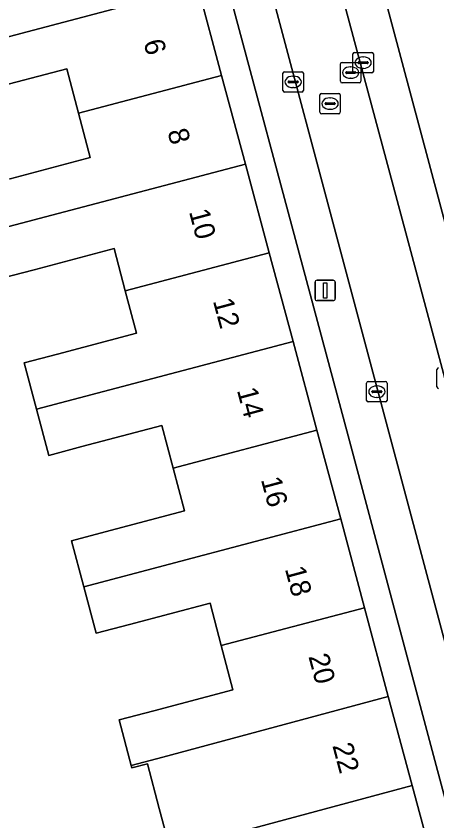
# Model space of a CAD drawing. Extents: x 162542 to 163147, y 380779 to 381521.
# Drawn here: x 162964.52 to 162985.15, y 381034.74 to 381074.17 of the extents above; entities that cross this region are included whole.
import ezdxf

# ---------------------------------------------------------------- set-up
doc = ezdxf.new("R2010")
doc.units = 0
for name, color, linetype in [('IMGEO_Erf', 7, 'Continuous'), ('IMGEO_Kolk', 7, 'Continuous'), ('IMGEO_Lichtmast', 7, 'Continuous'), ('IMGEO_Pand', 7, 'Continuous'), ('IMGEO_Pand_nummerreeks', 7, 'Continuous'), ('IMGEO_Parkeervlak_open', 7, 'Continuous'), ('IMGEO_Rijbaan_lokaal_open', 7, 'Continuous'), ('IMGEO_Rioolput', 7, 'Continuous'), ('IMGEO_Voetpad_open', 7, 'Continuous')]:
    doc.layers.add(name, color=color, linetype=linetype)

msp = doc.modelspace()

# ---------------------------------------------------------------- linework, layer by layer
at = {"layer": 'IMGEO_Erf'}
for points in [[(162964.222, 381066.2), (162968.157, 381067.24), (162967.581, 381069.421), (162967.006, 381071.597), (162963.116, 381070.57)], [(162972.081, 381033.283), (162971.536, 381035.346), (162970.957, 381037.537), (162970.188, 381037.334), (162970.158, 381037.445), (162969.564, 381039.684), (162971.278, 381040.137), (162975.149, 381041.159), (162974.575, 381043.33), (162974.026, 381045.408), (162970.08, 381044.365), (162968.436, 381043.93), (162967.832, 381046.206), (162967.233, 381048.463), (162968.882, 381048.899), (162972.768, 381049.926), (162972.215, 381052.019), (162971.662, 381054.113), (162967.746, 381053.079), (162966.121, 381052.65), (162965.521, 381054.909), (162964.918, 381057.179), (162966.549, 381057.61), (162970.422, 381058.633), (162969.872, 381060.714), (162969.326, 381062.781), (162965.399, 381061.744), (162963.817, 381061.326)]]:
    msp.add_lwpolyline(points, dxfattribs=at)
at = {"layer": 'IMGEO_Kolk'}
for p, q in [((162981.032, 381071.466), (162981.032, 381072.318)), ((162981.107, 381072.392), (162981.959, 381072.392)), ((162981.52, 381072.172), (162981.545, 381072.172)), ((162982.033, 381072.318), (162982.033, 381071.466)), ((162981.291, 381071.886), (162981.291, 381071.898)), ((162981.729, 381071.849), (162981.331, 381071.849)), ((162981.334, 381071.935), (162981.732, 381071.935)), ((162981.775, 381071.898), (162981.775, 381071.886)), ((162977.601, 381070.524), (162977.601, 381071.376)), ((162977.676, 381071.45), (162978.528, 381071.45)), ((162978.602, 381071.376), (162978.602, 381070.524)), ((162981.959, 381071.392), (162981.107, 381071.392)), ((162981.543, 381071.612), (162981.518, 381071.612)), ((162977.86, 381070.944), (162977.86, 381070.956)), ((162978.298, 381070.907), (162977.9, 381070.907)), ((162977.903, 381070.993), (162978.301, 381070.993)), ((162978.089, 381071.23), (162978.114, 381071.23)), ((162978.344, 381070.956), (162978.344, 381070.944)), ((162978.112, 381070.67), (162978.087, 381070.67)), ((162978.528, 381070.45), (162977.676, 381070.45)), ((162985.149, 381056.006), (162985.149, 381056.858)), ((162981.78, 381056.268), (162982.632, 381056.268)), ((162981.705, 381055.342), (162981.705, 381056.194)), ((162982.193, 381056.048), (162982.218, 381056.048)), ((162982.706, 381056.194), (162982.706, 381055.342)), ((162981.964, 381055.762), (162981.964, 381055.774)), ((162982.402, 381055.725), (162982.004, 381055.725)), ((162982.007, 381055.811), (162982.405, 381055.811)), ((162982.216, 381055.488), (162982.191, 381055.488)), ((162982.448, 381055.774), (162982.448, 381055.762)), ((162982.632, 381055.268), (162981.78, 381055.268))]:
    msp.add_line(p, q, dxfattribs=at)
for points in [[(162981.032, 381071.466), (162981.032, 381072.318)], [(162981.107, 381072.392), (162981.959, 381072.392)], [(162982.033, 381072.318), (162982.033, 381071.466)], [(162977.601, 381070.524), (162977.601, 381071.376)], [(162977.676, 381071.45), (162978.528, 381071.45)], [(162978.602, 381071.376), (162978.602, 381070.524)], [(162981.959, 381071.392), (162981.107, 381071.392)], [(162978.528, 381070.45), (162977.676, 381070.45)], [(162985.149, 381056.006), (162985.149, 381056.858)], [(162981.78, 381056.268), (162982.632, 381056.268)], [(162981.705, 381055.342), (162981.705, 381056.194)], [(162982.706, 381056.194), (162982.706, 381055.342)], [(162982.632, 381055.268), (162981.78, 381055.268)]]:
    msp.add_lwpolyline(points, dxfattribs=at)
for centre, radius, start, end in [((162981.109, 381072.316), 0.0765, 91.552, 178.448), ((162981.109, 381072.316), 0.0765, 91.552, 178.448), ((162981.957, 381072.316), 0.0765, 1.552, 88.448), ((162981.957, 381072.316), 0.0765, 1.552, 88.448), ((162981.331, 381071.895), 0.0403, 85.8775, 175.7526), ((162981.328, 381071.885), 0.0366, 178.938, 274.7102), ((162981.732, 381071.892), 0.043, 264.8664, 352.4533), ((162981.736, 381071.897), 0.0386, 1.7309, 96.639), ((162977.678, 381071.374), 0.0765, 91.552, 178.448), ((162977.678, 381071.374), 0.0765, 91.552, 178.448), ((162978.526, 381071.374), 0.0765, 1.552, 88.448), ((162978.526, 381071.374), 0.0765, 1.552, 88.448), ((162981.109, 381071.468), 0.0765, 181.552, 268.448), ((162981.109, 381071.468), 0.0765, 181.552, 268.448), ((162981.957, 381071.468), 0.0765, 271.552, 358.448), ((162981.957, 381071.468), 0.0765, 271.552, 358.448), ((162977.9, 381070.953), 0.0403, 85.8775, 175.7526), ((162977.897, 381070.943), 0.0366, 178.938, 274.7102), ((162978.301, 381070.95), 0.043, 264.8664, 352.4533), ((162978.305, 381070.955), 0.0386, 1.7309, 96.639), ((162977.678, 381070.526), 0.0765, 181.552, 268.448), ((162977.678, 381070.526), 0.0765, 181.552, 268.448), ((162978.526, 381070.526), 0.0765, 271.552, 358.448), ((162978.526, 381070.526), 0.0765, 271.552, 358.448), ((162985.226, 381056.856), 0.0765, 91.552, 178.448), ((162985.226, 381056.856), 0.0765, 91.552, 178.448), ((162981.782, 381056.192), 0.0765, 91.552, 178.448), ((162981.782, 381056.192), 0.0765, 91.552, 178.448), ((162982.63, 381056.192), 0.0765, 1.552, 88.448), ((162982.63, 381056.192), 0.0765, 1.552, 88.448), ((162985.226, 381056.008), 0.0765, 181.552, 268.448), ((162985.226, 381056.008), 0.0765, 181.552, 268.448), ((162982.004, 381055.771), 0.0403, 85.8775, 175.7526), ((162982.001, 381055.761), 0.0366, 178.938, 274.7102), ((162982.405, 381055.768), 0.043, 264.8664, 352.4533), ((162982.409, 381055.773), 0.0386, 1.7309, 96.639), ((162981.782, 381055.344), 0.0765, 181.552, 268.448), ((162981.782, 381055.344), 0.0765, 181.552, 268.448), ((162982.63, 381055.344), 0.0765, 271.552, 358.448), ((162982.63, 381055.344), 0.0765, 271.552, 358.448)]:
    msp.add_arc(centre, radius, start, end, dxfattribs=at)
for centre, major_axis, ratio, start_param, end_param in [((162981.519, 381071.892), (-0.387, 0.002), 0.722429, 4.712389, 7.853982), ((162981.544, 381071.892), (-0.39, 0.002), 0.717154, 1.570796, 4.712389), ((162978.088, 381070.95), (-0.387, 0.002), 0.722429, 4.712389, 7.853982), ((162978.113, 381070.95), (-0.39, 0.002), 0.717154, 1.570796, 4.712389), ((162982.192, 381055.768), (-0.387, 0.002), 0.722429, 4.712389, 7.853982), ((162982.217, 381055.768), (-0.39, 0.002), 0.717154, 1.570796, 4.712389)]:
    msp.add_ellipse(centre, major_axis=major_axis, ratio=ratio, start_param=start_param, end_param=end_param, dxfattribs=at)
at = {"layer": 'IMGEO_Lichtmast'}
for p, q in [((162979.175, 381060.33), (162979.175, 381061.13)), ((162979.175, 381061.13), (162979.175, 381060.33)), ((162979.275, 381061.23), (162980.065, 381061.23)), ((162980.065, 381061.23), (162979.275, 381061.23)), ((162980.165, 381061.13), (162980.165, 381060.33)), ((162980.165, 381060.33), (162980.165, 381061.13)), ((162980.065, 381060.23), (162979.275, 381060.23)), ((162979.275, 381060.23), (162980.065, 381060.23))]:
    msp.add_line(p, q, dxfattribs=at)
msp.add_lwpolyline([(162979.595, 381061.105), (162979.745, 381061.105), (162979.745, 381060.355), (162979.595, 381060.355), (162979.595, 381061.105)], dxfattribs=at)
for centre, start, end in [((162979.275, 381061.13), 90, 180), ((162979.275, 381061.13), 90, 180), ((162980.065, 381061.13), 0, 90), ((162980.065, 381061.13), 360, 90), ((162979.275, 381060.33), 180, 270), ((162979.275, 381060.33), 180, 270), ((162980.065, 381060.33), 270, 0), ((162980.065, 381060.33), 270, 0)]:
    msp.add_arc(centre, 0.1, start, end, dxfattribs=at)
at = {"layer": 'IMGEO_Pand'}
for points in [[(162965.332, 381078.14), (162965.892, 381076.017), (162961.952, 381074.976), (162960.308, 381074.542), (162960.899, 381072.316), (162973.42, 381075.619), (162972.251, 381079.967)], [(162960.899, 381072.316), (162961.477, 381070.137), (162963.116, 381070.57), (162967.006, 381071.597), (162967.581, 381069.421), (162974.588, 381071.271), (162973.42, 381075.619)], [(162963.21, 381063.612), (162975.757, 381066.923), (162974.588, 381071.271), (162967.581, 381069.421), (162968.157, 381067.24), (162964.222, 381066.2), (162962.634, 381065.78)], [(162963.21, 381063.612), (162963.817, 381061.326), (162965.399, 381061.744), (162969.326, 381062.781), (162969.872, 381060.714), (162976.925, 381062.575), (162975.757, 381066.923)], [(162978.094, 381058.227), (162976.925, 381062.575), (162969.872, 381060.714), (162970.422, 381058.633), (162966.549, 381057.61), (162964.918, 381057.179), (162965.521, 381054.909)], [(162978.094, 381058.227), (162965.521, 381054.909), (162966.121, 381052.65), (162967.746, 381053.079), (162971.662, 381054.113), (162972.215, 381052.019), (162979.262, 381053.879)], [(162979.262, 381053.879), (162972.215, 381052.019), (162972.768, 381049.926), (162968.882, 381048.899), (162967.233, 381048.463), (162967.832, 381046.206), (162980.431, 381049.531)], [(162981.599, 381045.184), (162980.431, 381049.531), (162967.832, 381046.206), (162968.436, 381043.93), (162970.08, 381044.365), (162974.026, 381045.408), (162974.575, 381043.33)], [(162981.599, 381045.184), (162974.575, 381043.33), (162975.149, 381041.159), (162971.278, 381040.137), (162969.564, 381039.684), (162970.158, 381037.445), (162971.718, 381037.866), (162982.767, 381040.836)], [(162972.081, 381033.283), (162983.941, 381036.471), (162982.767, 381040.836), (162971.718, 381037.866), (162970.158, 381037.445), (162970.188, 381037.334), (162970.957, 381037.537), (162971.536, 381035.346)], [(162972.081, 381033.283), (162972.724, 381030.851), (162973.783, 381031.13), (162974.299, 381029.21), (162976.779, 381029.876), (162985.111, 381032.114), (162983.941, 381036.471)]]:
    msp.add_lwpolyline(points, close=True, dxfattribs=at)
at = {"layer": 'IMGEO_Parkeervlak_open'}
for points in [[(162977.093, 381087.926), (162983.381, 381064.467), (162989.209, 381042.691), (162990.072, 381039.464), (162991.279, 381034.955), (162999.787, 381003.044), (163003.342, 380989.772), (163004.203, 380986.558), (163006.3, 380978.73), (163010.339, 380963.624)], [(163012.239, 380964.181), (163008.155, 380979.475), (163001.717, 381003.588), (162993.168, 381035.439), (162985.284, 381065.06), (162979.22, 381087.75)], [(163007.316, 380962.07), (163006.499, 380965.138), (163001.013, 380985.655), (163000.14, 380988.922), (162999.993, 380989.471), (162993.511, 381013.755), (162989.412, 381029.037), (162986.861, 381038.573), (162986, 381041.79), (162982.725, 381054.03), (162974.643, 381084.361)], [(162972.874, 381083.15), (162980.797, 381053.613), (162991.609, 381013.169), (162998.083, 380989.169), (163004.521, 380964.81), (163005.41, 380961.654)]]:
    msp.add_lwpolyline(points, dxfattribs=at)
at = {"layer": 'IMGEO_Rijbaan_lokaal_open'}
msp.add_lwpolyline([(162977.093, 381087.926), (162975.844, 381092.616), (162973.9, 381099.707), (162973.325, 381099.549), (162970.797, 381098.897), (162970.824, 381098.725), (162973.826, 381087.305), (162974.643, 381084.361), (162982.725, 381054.03), (162986, 381041.79), (162989.209, 381042.691), (162983.381, 381064.467)], close=True, dxfattribs=at)
at = {"layer": 'IMGEO_Rioolput'}
for p, q in [((162980.423, 381070.979), (162980.423, 381071.831)), ((162980.498, 381071.905), (162981.35, 381071.905)), ((162980.911, 381071.685), (162980.936, 381071.685)), ((162981.424, 381071.831), (162981.424, 381070.979)), ((162980.682, 381071.399), (162980.682, 381071.411)), ((162981.12, 381071.362), (162980.722, 381071.362)), ((162980.725, 381071.448), (162981.123, 381071.448)), ((162981.166, 381071.411), (162981.166, 381071.399)), ((162981.35, 381070.905), (162980.498, 381070.905)), ((162980.934, 381071.125), (162980.909, 381071.125)), ((162979.413, 381069.46), (162979.413, 381070.312)), ((162979.488, 381070.386), (162980.34, 381070.386)), ((162979.901, 381070.166), (162979.926, 381070.166)), ((162980.414, 381070.312), (162980.414, 381069.46)), ((162979.672, 381069.88), (162979.672, 381069.892)), ((162980.11, 381069.843), (162979.712, 381069.843)), ((162979.715, 381069.929), (162980.113, 381069.929)), ((162980.156, 381069.892), (162980.156, 381069.88)), ((162980.34, 381069.386), (162979.488, 381069.386)), ((162979.924, 381069.606), (162979.899, 381069.606))]:
    msp.add_line(p, q, dxfattribs=at)
for points in [[(162980.423, 381070.979), (162980.423, 381071.831)], [(162980.498, 381071.905), (162981.35, 381071.905)], [(162981.424, 381071.831), (162981.424, 381070.979)], [(162981.35, 381070.905), (162980.498, 381070.905)], [(162979.413, 381069.46), (162979.413, 381070.312)], [(162979.488, 381070.386), (162980.34, 381070.386)], [(162980.414, 381070.312), (162980.414, 381069.46)], [(162980.34, 381069.386), (162979.488, 381069.386)]]:
    msp.add_lwpolyline(points, dxfattribs=at)
for centre, radius, start, end in [((162980.5, 381071.829), 0.0765, 91.552, 178.448), ((162980.5, 381071.829), 0.0765, 91.552, 178.448), ((162981.348, 381071.829), 0.0765, 1.552, 88.448), ((162981.348, 381071.829), 0.0765, 1.552, 88.448), ((162980.722, 381071.408), 0.0403, 85.8775, 175.7526), ((162980.719, 381071.398), 0.0366, 178.938, 274.7102), ((162981.123, 381071.405), 0.043, 264.8664, 352.4533), ((162981.127, 381071.41), 0.0386, 1.7309, 96.639), ((162980.5, 381070.981), 0.0765, 181.552, 268.448), ((162980.5, 381070.981), 0.0765, 181.552, 268.448), ((162981.348, 381070.981), 0.0765, 271.552, 358.448), ((162981.348, 381070.981), 0.0765, 271.552, 358.448), ((162979.49, 381070.31), 0.0765, 91.552, 178.448), ((162979.49, 381070.31), 0.0765, 91.552, 178.448), ((162980.338, 381070.31), 0.0765, 1.552, 88.448), ((162980.338, 381070.31), 0.0765, 1.552, 88.448), ((162979.712, 381069.889), 0.0403, 85.8775, 175.7526), ((162979.709, 381069.879), 0.0366, 178.938, 274.7102), ((162980.113, 381069.886), 0.043, 264.8664, 352.4533), ((162980.117, 381069.891), 0.0386, 1.7309, 96.639), ((162979.49, 381069.462), 0.0765, 181.552, 268.448), ((162979.49, 381069.462), 0.0765, 181.552, 268.448), ((162980.338, 381069.462), 0.0765, 271.552, 358.448), ((162980.338, 381069.462), 0.0765, 271.552, 358.448)]:
    msp.add_arc(centre, radius, start, end, dxfattribs=at)
for centre, major_axis, ratio, start_param, end_param in [((162980.91, 381071.405), (-0.387, 0.002), 0.722429, 4.712389, 7.853982), ((162980.935, 381071.405), (-0.39, 0.002), 0.717154, 1.570796, 4.712389), ((162979.9, 381069.886), (-0.387, 0.002), 0.722429, 4.712389, 7.853982), ((162979.925, 381069.886), (-0.39, 0.002), 0.717154, 1.570796, 4.712389)]:
    msp.add_ellipse(centre, major_axis=major_axis, ratio=ratio, start_param=start_param, end_param=end_param, dxfattribs=at)
at = {"layer": 'IMGEO_Voetpad_open'}
for points in [[(162968.608, 381103.76), (162965.956, 381103.091), (162968.842, 381092.269), (162970.752, 381085.495), (162971.052, 381084.43), (162972.251, 381079.967), (162973.42, 381075.619), (162974.588, 381071.271), (162975.757, 381066.923), (162976.925, 381062.575), (162978.094, 381058.227), (162979.262, 381053.879), (162980.431, 381049.531), (162981.599, 381045.184), (162982.767, 381040.836), (162983.941, 381036.471), (162985.111, 381032.114)], [(162979.22, 381087.75), (162985.284, 381065.06), (162993.168, 381035.439), (163001.717, 381003.588), (163008.155, 380979.475), (163012.239, 380964.181)], [(163005.41, 380961.654), (163004.521, 380964.81), (162998.083, 380989.169), (162991.609, 381013.169), (162980.797, 381053.613), (162972.874, 381083.15)]]:
    msp.add_lwpolyline(points, dxfattribs=at)

# ---------------------------------------------------------------- texts
at = {"layer": 'IMGEO_Pand_nummerreeks'}
for s, p in [('6', (162970.753, 381072.903)), ('8', (162971.93, 381068.523)), ('10', (162972.987, 381064.593)), ('12', (162974.161, 381060.222)), ('14', (162975.338, 381055.843)), ('16', (162976.514, 381051.466)), ('18', (162977.691, 381047.087)), ('20', (162978.843, 381042.799)), ('22', (162980.019, 381038.428))]:
    msp.add_text(s, height=1, rotation=285.0423, dxfattribs=at).set_placement(p)

doc.saveas('drawing.dxf')
